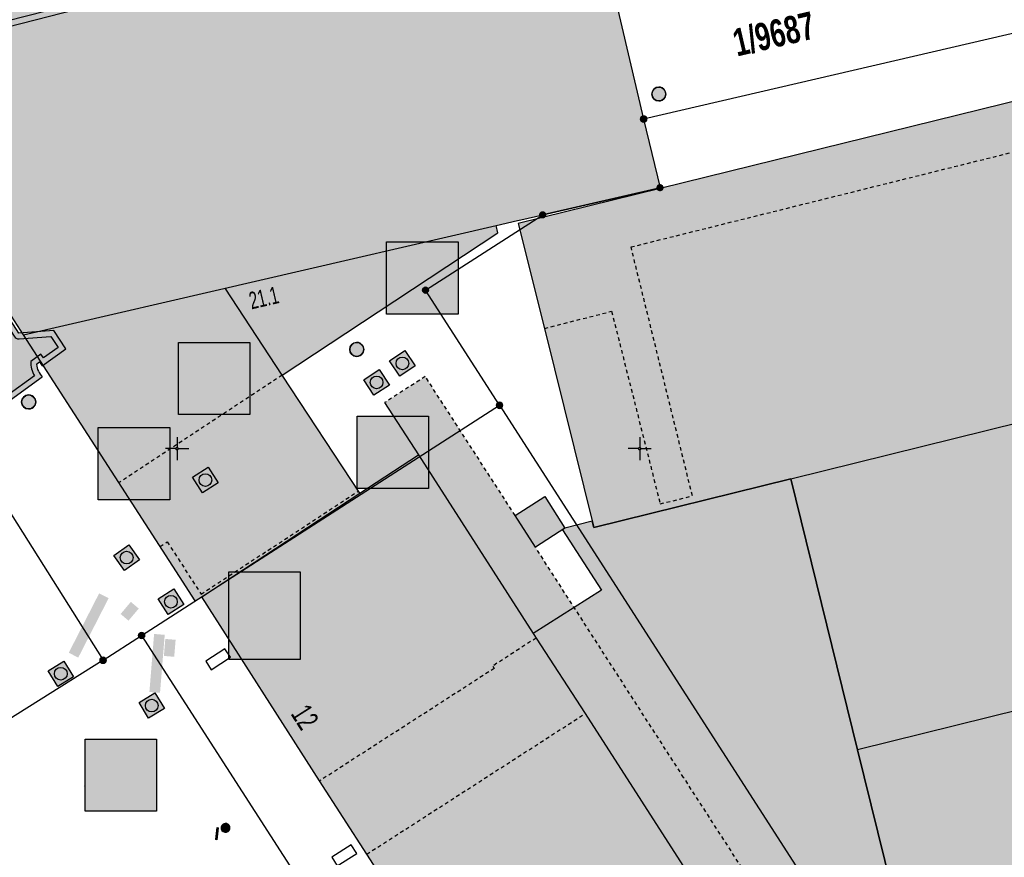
# Model space of a CAD drawing. Header units: metres. Extents: x 2695560 to 2696939, y 1260491 to 1262050.
# Tile 876 of 1005: x 2696342 to 2696396, y 1261528 to 1261573. Entities that reach past the tile are written whole.
import ezdxf

# ---------------------------------------------------------------- set-up
doc = ezdxf.new("R2010")
doc.units = ezdxf.units.M
doc.linetypes.add('AUSGEZOGEN', pattern=[0])
doc.linetypes.add('VERDECKT2_S2', pattern=[0.36, 0.2, -0.16])
for name, color, linetype in [('XR$1$AV_Flächen (EO)', 7, 'AUSGEZOGEN'), ('XR$1$AV_Gebäudeflächen (BB)', 7, 'AUSGEZOGEN'), ('XR$1$AV_Gebäudeflächen (EO)', 7, 'AUSGEZOGEN'), ('XR$1$AV_Gebäudeflächen ut.', 7, 'AUSGEZOGEN'), ('XR$1$AV_Grenzpunkte', 7, 'AUSGEZOGEN'), ('XR$1$AV_Grundstück-Nr.', 7, 'AUSGEZOGEN'), ('XR$1$AV_Haus-Nr.', 7, 'AUSGEZOGEN'), ('XR$1$AV_Koordinatennetzpunkte', 7, 'AUSGEZOGEN'), ('XR$1$AV_Linien (BB)', 7, 'AUSGEZOGEN'), ('XR$1$AV_Linien (EO)', 7, 'AUSGEZOGEN'), ('XR$1$AW_LK_Schachtdeckel', 24, 'AUSGEZOGEN'), ('XR$1$Liegenschaftsgrenzen', 7, 'AUSGEZOGEN'), ('XR$1$PFAV', 255, 'AUSGEZOGEN'), ('XR$1$PFAW', 255, 'AUSGEZOGEN'), ('XR$1$PFWA', 255, 'AUSGEZOGEN'), ('XR$1$WA_LK_Absperrarmatur', 171, 'AUSGEZOGEN'), ('XR$1$WA_LK_Rohrleitungsteil', 171, 'AUSGEZOGEN')]:
    doc.layers.add(name, color=color, linetype=linetype)
doc.styles.add('ARIAL', font='arial.ttf')

# ---------------------------------------------------------------- blocks, each defined once
blk = doc.blocks.new('COMPLEXOBJECT_54')
at = {"layer": 'XR$1$AV_Linien (BB)', "color": 7, "linetype": 'AUSGEZOGEN', "transparency": 33554687}
blk.add_lwpolyline([(6341.692, 11556.149), (6338.445, 11561.198), (6338.495, 11561.23), (6335.648, 11565.644), (6335.601, 11565.638)], dxfattribs=at)
for centre, radius, start, end in [((6344.121, 11570.451), 9.748, 122.5234, 150.4248), ((6344.128, 11570.451), 9.754, 150.4479, 173.4913), ((6344.244, 11570.412), 9.874, 173.3391, 208.9119)]:
    blk.add_arc(centre, radius, start, end, dxfattribs=at)
blk = doc.blocks.new('COMPLEXOBJECT_850')
at = {"layer": 'XR$1$AV_Flächen (EO)', "color": 7, "linetype": 'AUSGEZOGEN', "transparency": 33554687}
for p, q in [((6334.08, 11573.635), (6334.034, 11573.639)), ((6332.318, 11572.871), (6332.172, 11572.638)), ((6334.405, 11568.103), (6333.968, 11570.083)), ((6337.862, 11551.457), (6339.355, 11552.514))]:
    blk.add_line(p, q, dxfattribs=at)
for points in [[(6334.7, 11571.237), (6348.384, 11574.746), (6348.13, 11575.74), (6347.239, 11575.788), (6347.195, 11575.939), (6348.004, 11576.173), (6346.423, 11582.312), (6343.927, 11580.814), (6341.031, 11579.546)], [(6342.395, 11554.558), (6342.566, 11554.682), (6342.712, 11554.479), (6343.977, 11555.39), (6343.339, 11556.379), (6341.437, 11556.234), (6336.993, 11563.144)], [(6334.542, 11562.237), (6339.289, 11554.951), (6339.28, 11554.83)], [(6340.775, 11552.527), (6340.802, 11552.491), (6342.711, 11553.872)], [(6339.492, 11552.493), (6339.824, 11552.059), (6340.642, 11552.553)]]:
    blk.add_lwpolyline(points, dxfattribs=at)
for centre, radius, start, end in [((6344.824, 11569.92), 10.346, 111.5047, 154.6848), ((6334.282, 11574.959), 1.339, 261.3433, 332.6731), ((6334.041, 11571.322), 2.317, 90.1804, 138.0416), ((6339.14, 11569.801), 7.523, 157.8497, 197.8768), ((6334.949, 11570.27), 0.999, 104.4605, 190.7643), ((6346.3, 11571.156), 12.281, 194.3951, 220.7232), ((6345.761, 11570.959), 14.211, 194.1204, 217.8613), ((6333.948, 11559.583), 7.143, 296.5247, 318.286), ((6343.598, 11554.696), 1.21, 186.5546, 222.9109), ((6339.413, 11552.432), 0.1, 37.4763, 125.0942), ((6340.694, 11552.468), 0.0997, 36.1114, 121.7662)]:
    blk.add_arc(centre, radius, start, end, dxfattribs=at)
blk = doc.blocks.new('COMPLEXOBJECT_1078')
at = {"layer": 'XR$1$AV_Linien (EO)', "color": 7, "linetype": 'AUSGEZOGEN', "transparency": 33554687}
for p, q in [((6332.449, 11572.525), (6332.541, 11572.671)), ((6333.673, 11570.027), (6334.114, 11568.029)), ((6336.34, 11563.507), (6341.186, 11556.07)), ((6339.54, 11555.115), (6334.793, 11562.4)), ((6342.291, 11553.938), (6340.794, 11552.855)), ((6337.026, 11552.807), (6337.299, 11552.937)), ((6339.182, 11552.759), (6337.702, 11551.711))]:
    blk.add_line(p, q, dxfattribs=at)
for points in [[(6341.141, 11579.266), (6344.082, 11580.556), (6346.233, 11581.848), (6347.641, 11576.38), (6346.822, 11576.144), (6347.011, 11575.499), (6347.894, 11575.453), (6348.02, 11574.963), (6334.625, 11571.528)], [(6341.46, 11555.935), (6343.183, 11556.067), (6343.57, 11555.467), (6342.78, 11554.898), (6342.635, 11555.101), (6342.087, 11554.707)], [(6340.487, 11552.81), (6339.899, 11552.455), (6339.731, 11552.675)]]:
    blk.add_lwpolyline(points, dxfattribs=at)
for centre, radius, start, end in [((6344.819, 11569.924), 10.04, 111.4901, 154.7547), ((6334.284, 11574.956), 1.636, 261.2572, 332.7042), ((6334.042, 11571.32), 2.019, 90.1855, 137.9954), ((6339.145, 11569.801), 7.229, 157.8677, 198.0217), ((6334.951, 11570.269), 1.301, 104.5208, 190.7099), ((6345.814, 11570.98), 12.066, 194.154, 218.2644), ((6345.81, 11570.977), 13.962, 194.1471, 217.9042), ((6341.436, 11556.233), 0.298, 212.9924, 274.5486), ((6339.206, 11554.897), 0.399, 318.3121, 33.1802), ((6333.944, 11559.587), 7.448, 296.7756, 318.2912), ((6343.587, 11554.693), 1.5, 179.4746, 210.2398), ((6339.413, 11552.433), 0.4, 37.2927, 125.3091), ((6340.695, 11552.462), 0.406, 75.8597, 120.8183)]:
    blk.add_arc(centre, radius, start, end, dxfattribs=at)
blk = doc.blocks.new('BWAV20')
at = {"true_color": 0x000000, "transparency": 33554687}
blk.add_hatch(color=18, dxfattribs=at).paths.add_polyline_path([(0.17, 0), (0.16, 0.03), (0.15, 0.07), (0.14, 0.1), (0.11, 0.12), (0.09, 0.14), (0.06, 0.16), (0.03, 0.16), (-0.01, 0.17), (-0.04, 0.16), (-0.07, 0.15), (-0.1, 0.13), (-0.13, 0.11), (-0.15, 0.08), (-0.16, 0.05), (-0.17, 0.02), (-0.17, -0.02), (-0.16, -0.05), (-0.15, -0.08), (-0.13, -0.11), (-0.1, -0.13), (-0.07, -0.15), (-0.04, -0.16), (-0.01, -0.17), (0.03, -0.16), (0.06, -0.16), (0.09, -0.14), (0.11, -0.12), (0.14, -0.1), (0.15, -0.07), (0.16, -0.03)])
at = {"layer": 'XR$1$PFAV', "transparency": 33554687}
blk.add_hatch(color=7, dxfattribs=at).paths.add_polyline_path([(0.5, 0), (0.49, 0.1), (0.46, 0.2), (0.41, 0.29), (0.34, 0.36), (0.26, 0.42), (0.17, 0.47), (0.08, 0.49), (-0.03, 0.5), (-0.13, 0.48), (-0.22, 0.45), (-0.31, 0.4), (-0.38, 0.33), (-0.44, 0.24), (-0.48, 0.15), (-0.5, 0.05), (-0.5, -0.05), (-0.48, -0.15), (-0.44, -0.24), (-0.38, -0.33), (-0.31, -0.4), (-0.22, -0.45), (-0.13, -0.48), (-0.03, -0.5), (0.08, -0.49), (0.17, -0.47), (0.26, -0.42), (0.34, -0.36), (0.41, -0.29), (0.46, -0.2), (0.49, -0.1)])
blk = doc.blocks.new('BAV15')
at = {"layer": 'XR$1$PFAV', "transparency": 33554687}
blk.add_hatch(color=7, dxfattribs=at).paths.add_polyline_path([(0.5, 0), (0.49, 0.1), (0.46, 0.2), (0.41, 0.29), (0.34, 0.36), (0.26, 0.42), (0.17, 0.47), (0.08, 0.49), (-0.03, 0.5), (-0.13, 0.48), (-0.22, 0.45), (-0.31, 0.4), (-0.38, 0.33), (-0.44, 0.24), (-0.48, 0.15), (-0.5, 0.05), (-0.5, -0.05), (-0.48, -0.15), (-0.44, -0.24), (-0.38, -0.33), (-0.31, -0.4), (-0.22, -0.45), (-0.13, -0.48), (-0.03, -0.5), (0.08, -0.49), (0.17, -0.47), (0.26, -0.42), (0.34, -0.36), (0.41, -0.29), (0.46, -0.2), (0.49, -0.1)])
at = {"color": 7, "transparency": 33554687}
for start, end in [(90, 270), (270, 90)]:
    blk.add_arc((0, 0), 0.5, start, end, dxfattribs=at)
at = {"layer": 'XR$1$PFAV', "transparency": 33554687}
blk.add_circle((0, 0), 0.5, dxfattribs=at)
blk = doc.blocks.new('BAV2041')
at = {"color": 7, "transparency": 33554687}
for p, q in [((0, 0.5), (0, 0.05)), ((-0.05, 0), (-0.5, 0)), ((0.05, 0), (0.5, 0)), ((0, -0.05), (0, -0.5))]:
    blk.add_line(p, q, dxfattribs=at)
blk.add_circle((0, 0), 0.05, dxfattribs=at)
for start, end in [(90, 270), (270, 90)]:
    blk.add_arc((0, 0), 0.05, start, end, dxfattribs=at)
blk = doc.blocks.new('BAW2087')
at = {"lineweight": 25, "true_color": 0x000000, "transparency": 33554687}
h = blk.add_hatch(color=18, dxfattribs=at)
h.paths.add_polyline_path([(-0.5, 0.5), (-0.5, -0.5), (0.5, -0.5), (0.5, 0.5)])
h.paths.add_polyline_path([(0.337, -0.069), (0.316, -0.136), (0.282, -0.196), (0.237, -0.249), (0.182, -0.292), (0.119, -0.322), (0.052, -0.34), (-0.017, -0.343), (-0.086, -0.333), (-0.151, -0.309), (-0.21, -0.272), (-0.261, -0.224), (-0.301, -0.167), (-0.328, -0.103), (-0.342, -0.035), (-0.342, 0.035), (-0.328, 0.103), (-0.301, 0.167), (-0.261, 0.224), (-0.21, 0.272), (-0.151, 0.309), (-0.086, 0.333), (-0.017, 0.343), (0.052, 0.34), (0.119, 0.322), (0.182, 0.292), (0.237, 0.249), (0.282, 0.196), (0.316, 0.136), (0.337, 0.069), (0.344, 0)], flags=16)
at = {"layer": 'XR$1$PFAW', "lineweight": 25, "transparency": 33554687}
blk.add_hatch(color=7, dxfattribs=at).paths.add_polyline_path([(0.344, 0), (0.337, 0.069), (0.316, 0.136), (0.282, 0.196), (0.237, 0.249), (0.182, 0.292), (0.119, 0.322), (0.052, 0.34), (-0.017, 0.343), (-0.086, 0.333), (-0.151, 0.309), (-0.21, 0.272), (-0.261, 0.224), (-0.301, 0.167), (-0.328, 0.103), (-0.342, 0.035), (-0.342, -0.035), (-0.328, -0.103), (-0.301, -0.167), (-0.261, -0.224), (-0.21, -0.272), (-0.151, -0.309), (-0.086, -0.333), (-0.017, -0.343), (0.052, -0.34), (0.119, -0.322), (0.182, -0.292), (0.237, -0.249), (0.282, -0.196), (0.316, -0.136), (0.337, -0.069)])
at = {"lineweight": 25, "transparency": 33554687}
for p, q in [((-0.5, 0.5, 0.993), (0.5, 0.5, 0.993)), ((-0.5, -0.5, 0.993), (-0.5, 0.5, 0.993)), ((0.5, 0.5, 0.993), (0.5, -0.5, 0.993)), ((0.5, -0.5, 0.993), (-0.5, -0.5, 0.993))]:
    blk.add_line(p, q, dxfattribs=at)
blk.add_circle((0, 0), 0.344, dxfattribs=at)
at = {"layer": 'XR$1$PFAW', "lineweight": 25, "transparency": 33554687}
blk.add_line((-0.5, 0.5), (0.5, 0.5), dxfattribs=at)
at = {"layer": 'XR$1$PFAW', "color": 31, "lineweight": 25, "transparency": 33554687}
for p, q in [((-0.5, -0.5), (-0.5, 0.5)), ((0.5, 0.5), (0.5, -0.5)), ((0.5, -0.5), (-0.5, -0.5))]:
    blk.add_line(p, q, dxfattribs=at)
at = {"layer": 'XR$1$PFAW', "lineweight": 25, "transparency": 33554687}
blk.add_circle((0, 0), 0.344, dxfattribs=at)
blk = doc.blocks.new('BAW2088')
at = {"layer": 'XR$1$PFAW', "transparency": 33554687}
blk.add_hatch(color=253, dxfattribs=at).paths.add_polyline_path([(0.51, 0), (0.5, 0.101), (0.47, 0.197), (0.421, 0.286), (0.355, 0.362), (0.275, 0.424), (0.184, 0.469), (0.086, 0.494), (-0.015, 0.499), (-0.115, 0.484), (-0.21, 0.449), (-0.296, 0.395), (-0.369, 0.326), (-0.427, 0.243), (-0.467, 0.15), (-0.487, 0.051), (-0.487, -0.051), (-0.467, -0.15), (-0.427, -0.243), (-0.369, -0.326), (-0.296, -0.395), (-0.21, -0.449), (-0.115, -0.484), (-0.015, -0.499), (0.086, -0.494), (0.184, -0.469), (0.275, -0.424), (0.355, -0.362), (0.421, -0.286), (0.47, -0.197), (0.5, -0.101)])
at = {"transparency": 33554687}
for start, end in [(91.19481, 268.80519), (268.80519, 91.19481)]:
    blk.add_arc((0.01, 0), 0.5, start, end, dxfattribs=at)
at = {"layer": 'XR$1$PFAW', "transparency": 33554687}
blk.add_circle((0.01, 0), 0.5, dxfattribs=at)
blk = doc.blocks.new('BAW2082')
at = {"layer": 'XR$1$PFAW', "transparency": 33554687}
blk.add_hatch(color=7, dxfattribs=at).paths.add_polyline_path([(0.509, -0.003), (0.499, 0.098), (0.469, 0.194), (0.42, 0.283), (0.354, 0.359), (0.274, 0.421), (0.183, 0.466), (0.085, 0.491), (-0.016, 0.496), (-0.116, 0.481), (-0.211, 0.446), (-0.297, 0.392), (-0.37, 0.323), (-0.428, 0.24), (-0.468, 0.147), (-0.488, 0.047), (-0.488, -0.054), (-0.468, -0.153), (-0.428, -0.246), (-0.37, -0.329), (-0.297, -0.398), (-0.211, -0.452), (-0.116, -0.487), (-0.016, -0.502), (0.085, -0.497), (0.183, -0.472), (0.274, -0.427), (0.354, -0.366), (0.42, -0.289), (0.469, -0.2), (0.499, -0.104)])
at = {"transparency": 33554687}
for start, end in [(91.19481, 268.80519), (268.80519, 91.19481)]:
    blk.add_arc((0.01, 0), 0.5, start, end, dxfattribs=at)
at = {"layer": 'XR$1$PFAW', "transparency": 33554687}
blk.add_circle((0.009, -0.003), 0.5, dxfattribs=at)
blk = doc.blocks.new('BWA2013')
at = {"true_color": 0x000000, "transparency": 33554687}
blk.add_hatch(color=18, dxfattribs=at).paths.add_polyline_path([(-0.291, -0.409), (0.352, 0.357), (0.291, 0.409), (-0.352, -0.357)])
at = {"transparency": 33554687}
blk.add_lwpolyline([(-0.291, -0.409), (-0.352, -0.357), (0.291, 0.409), (0.352, 0.357), (-0.291, -0.409)], close=True, dxfattribs=at)
blk = doc.blocks.new('BWA965')
at = {"layer": 'XR$1$PFWA', "transparency": 33554687}
blk.add_hatch(color=7, dxfattribs=at).paths.add_polyline_path([(0, 0.5), (-0.05, 0.5), (-0.1, 0.49), (-0.15, 0.48), (-0.2, 0.46), (-0.24, 0.44), (-0.29, 0.41), (-0.33, 0.38), (-0.36, 0.34), (-0.4, 0.31), (-0.42, 0.26), (-0.45, 0.22), (-0.47, 0.17), (-0.48, 0.13), (-0.49, 0.08), (-0.5, 0.03), (-0.5, -0.03), (-0.49, -0.08), (-0.48, -0.13), (-0.47, -0.17), (-0.45, -0.22), (-0.42, -0.26), (-0.4, -0.31), (-0.36, -0.34), (-0.33, -0.38), (-0.29, -0.41), (-0.24, -0.44), (-0.2, -0.46), (-0.15, -0.48), (-0.1, -0.49), (-0.05, -0.5), (0, -0.5), (0.05, -0.5), (0.1, -0.49), (0.15, -0.48), (0.2, -0.46), (0.24, -0.44), (0.29, -0.41), (0.33, -0.38), (0.36, -0.34), (0.4, -0.31), (0.42, -0.26), (0.45, -0.22), (0.47, -0.17), (0.48, -0.13), (0.49, -0.08), (0.5, -0.03), (0.5, 0.03), (0.49, 0.08), (0.48, 0.13), (0.47, 0.17), (0.45, 0.22), (0.42, 0.26), (0.4, 0.31), (0.36, 0.34), (0.33, 0.38), (0.29, 0.41), (0.24, 0.44), (0.2, 0.46), (0.15, 0.48), (0.1, 0.49), (0.05, 0.5)])
at = {"transparency": 33554687}
blk.add_line((0, 0.5), (0, -0.5), dxfattribs=at)
for start, end in [(90, 270), (270, 90)]:
    blk.add_arc((0, 0), 0.5, start, end, dxfattribs=at)

msp = doc.modelspace()

# ---------------------------------------------------------------- hatches: boundary and pattern name
at = {"transparency": 33554687}
for points in [[(2696388.272, 1261560.871), (2696388.429, 1261560.316), (2696391.898, 1261561.297), (2696391.741, 1261561.852)], [(2696362.286, 1261560.981), (2696362.286, 1261557.079), (2696366.157, 1261557.079), (2696366.157, 1261560.981)], [(2696379.597, 1261559.98), (2696379.768, 1261559.43), (2696382.769, 1261560.368), (2696382.598, 1261560.918)], [(2696351.04, 1261555.548), (2696351.04, 1261551.649), (2696354.891, 1261551.649), (2696354.891, 1261555.548)], [(2696360.705, 1261551.554), (2696360.705, 1261547.653), (2696364.555, 1261547.653), (2696364.555, 1261551.554)], [(2696346.707, 1261550.943), (2696346.707, 1261547.042), (2696350.57, 1261547.042), (2696350.57, 1261550.943)], [(2696353.556, 1261549.028), (2696353.861, 1261548.539), (2696356.53, 1261550.2), (2696356.225, 1261550.689)], [(2696352.742, 1261547.458), (2696353.065, 1261546.981), (2696356.048, 1261549.006), (2696355.725, 1261549.483)], [(2696350.529, 1261543.743), (2696351.06, 1261543.519), (2696352.283, 1261546.415), (2696351.752, 1261546.639)], [(2696353.757, 1261543.152), (2696353.757, 1261538.404), (2696357.62, 1261538.404), (2696357.62, 1261543.152)], [(2696345.113, 1261538.774), (2696345.626, 1261538.512), (2696347.267, 1261541.722), (2696346.754, 1261541.984)], [(2696347.915, 1261540.869), (2696348.342, 1261540.508), (2696348.895, 1261541.163), (2696348.468, 1261541.524)], [(2696349.471, 1261536.655), (2696350.045, 1261536.609), (2696350.299, 1261539.743), (2696349.725, 1261539.789)], [(2696350.255, 1261538.602), (2696350.812, 1261538.556), (2696350.888, 1261539.474), (2696350.331, 1261539.521)], [(2696346.003, 1261534.105), (2696346.003, 1261530.203), (2696349.853, 1261530.203), (2696349.853, 1261534.105)], [(2696346.039, 1261532.084), (2696345.924, 1261531.53), (2696347.089, 1261531.288), (2696347.204, 1261531.842)]]:
    msp.add_hatch(color=7, dxfattribs=at).paths.add_polyline_path(points)
at = {"layer": 'XR$1$AV_Gebäudeflächen (BB)', "true_color": 0xd2d2d2, "transparency": 33554687}
for points in [[(2696339.85, 1261578.48), (2696339.722, 1261578.397), (2696339.594, 1261578.311), (2696339.469, 1261578.224), (2696339.344, 1261578.135), (2696339.221, 1261578.043), (2696339.1, 1261577.95), (2696338.98, 1261577.855), (2696338.861, 1261577.758), (2696338.744, 1261577.659), (2696338.629, 1261577.559), (2696338.515, 1261577.456), (2696338.403, 1261577.352), (2696338.292, 1261577.246), (2696338.183, 1261577.139), (2696338.076, 1261577.029), (2696337.971, 1261576.918), (2696337.867, 1261576.806), (2696337.765, 1261576.691), (2696337.665, 1261576.575), (2696337.567, 1261576.458), (2696337.47, 1261576.339), (2696337.376, 1261576.219), (2696337.283, 1261576.097), (2696337.192, 1261575.973), (2696337.103, 1261575.849), (2696337.017, 1261575.722), (2696336.932, 1261575.595), (2696336.849, 1261575.466), (2696336.768, 1261575.336), (2696336.69, 1261575.205), (2696336.613, 1261575.072), (2696336.551, 1261574.962), (2696336.491, 1261574.85), (2696336.432, 1261574.738), (2696336.375, 1261574.625), (2696336.319, 1261574.512), (2696336.265, 1261574.398), (2696336.212, 1261574.283), (2696336.16, 1261574.167), (2696336.11, 1261574.051), (2696336.062, 1261573.934), (2696336.015, 1261573.816), (2696335.97, 1261573.698), (2696335.926, 1261573.58), (2696335.884, 1261573.46), (2696335.843, 1261573.34), (2696335.804, 1261573.22), (2696335.766, 1261573.099), (2696335.73, 1261572.978), (2696335.696, 1261572.856), (2696335.663, 1261572.734), (2696335.631, 1261572.611), (2696335.602, 1261572.488), (2696335.574, 1261572.365), (2696335.547, 1261572.241), (2696335.522, 1261572.117), (2696335.499, 1261571.993), (2696335.477, 1261571.868), (2696335.457, 1261571.743), (2696335.439, 1261571.618), (2696335.422, 1261571.493), (2696335.407, 1261571.367), (2696335.386, 1261571.17), (2696335.369, 1261570.973), (2696335.356, 1261570.776), (2696335.347, 1261570.578), (2696335.342, 1261570.381), (2696335.34, 1261570.183), (2696335.343, 1261569.985), (2696335.35, 1261569.788), (2696335.361, 1261569.59), (2696335.375, 1261569.393), (2696335.394, 1261569.196), (2696335.416, 1261569), (2696335.443, 1261568.804), (2696335.473, 1261568.608), (2696335.507, 1261568.414), (2696335.545, 1261568.22), (2696335.588, 1261568.026), (2696335.633, 1261567.834), (2696335.683, 1261567.643), (2696335.737, 1261567.452), (2696335.794, 1261567.263), (2696335.855, 1261567.075), (2696335.92, 1261566.888), (2696335.989, 1261566.703), (2696336.061, 1261566.519), (2696336.137, 1261566.336), (2696336.217, 1261566.155), (2696336.3, 1261565.976), (2696336.387, 1261565.798), (2696336.477, 1261565.622), (2696336.571, 1261565.448), (2696336.618, 1261565.454), (2696339.465, 1261561.04), (2696339.415, 1261561.008), (2696342.662, 1261555.959), (2696368.21, 1261561.866), (2696369.364, 1261562.132), (2696369.552, 1261562.176), (2696370.726, 1261562.447), (2696377.066, 1261563.913), (2696376.177, 1261567.623), (2696374.586, 1261574.395), (2696374.108, 1261574.283), (2696370.836, 1261588.291), (2696354.745, 1261584.522), (2696354.511, 1261584.457), (2696348.473, 1261582.778), (2696347.51, 1261582.51)], [(2696377.077, 1261563.867), (2696369.401, 1261561.973), (2696370.82, 1261556.301), (2696373.485, 1261545.548), (2696384.136, 1261548.18), (2696387.74, 1261533.532), (2696391.794, 1261517.11), (2696402.463, 1261519.753), (2696406.044, 1261505.076), (2696410.113, 1261488.667), (2696420.74, 1261491.289), (2696428.397, 1261460.259), (2696439.621, 1261462.998), (2696439.904, 1261463.067), (2696435.857, 1261479.495), (2696432.242, 1261494.141), (2696428.187, 1261510.558), (2696424.573, 1261525.208), (2696420.525, 1261541.631), (2696416.918, 1261556.316), (2696413.476, 1261570.145), (2696412.831, 1261572.691)], [(2696342.662, 1261555.959), (2696351.099, 1261542.898), (2696351.953, 1261541.573), (2696352.304, 1261541.804), (2696360.834, 1261547.395), (2696356.644, 1261553.785), (2696361.835, 1261557.21), (2696368.293, 1261561.471), (2696368.21, 1261561.866)], [(2696360.834, 1261547.395), (2696352.304, 1261541.804), (2696358.666, 1261531.843), (2696361.213, 1261527.882), (2696376.385, 1261504.313), (2696378.96, 1261500.363), (2696394.133, 1261476.788), (2696396.672, 1261472.835), (2696411.86, 1261449.279), (2696414.678, 1261444.909), (2696414.392, 1261444.725), (2696442.32, 1261401.235), (2696442.372, 1261401.268), (2696442.454, 1261401.139), (2696446.796, 1261394.341), (2696448.22, 1261395.293), (2696451.942, 1261410.301), (2696436.135, 1261434.905), (2696439.352, 1261436.965), (2696440.955, 1261434.456), (2696442.628, 1261435.55), (2696441.009, 1261438.026), (2696441.556, 1261438.377), (2696430.713, 1261455.24), (2696426.462, 1261452.501), (2696426.295, 1261452.759), (2696423.545, 1261457.012), (2696408.492, 1261480.442), (2696405.808, 1261484.524), (2696390.762, 1261507.958), (2696388.08, 1261512.048), (2696373.019, 1261535.484), (2696370.37, 1261539.569), (2696364.006, 1261549.475)], [(2696369.24, 1261546.189), (2696370.334, 1261544.473), (2696371.919, 1261545.507), (2696370.848, 1261547.224)]]:
    msp.add_hatch(color=254, dxfattribs=at).paths.add_polyline_path(points)
at = {"layer": 'XR$1$AV_Gebäudeflächen (EO)', "true_color": 0xebebeb, "transparency": 33554687}
msp.add_hatch(color=7, dxfattribs=at).paths.add_polyline_path([(2696395.004, 1261506.169), (2696388.068, 1261516.948), (2696386.951, 1261518.683), (2696378.342, 1261532.032), (2696370.334, 1261544.473), (2696369.24, 1261546.189), (2696364.38, 1261553.704), (2696362.179, 1261552.293), (2696364.006, 1261549.475), (2696370.37, 1261539.569), (2696373.019, 1261535.484), (2696388.08, 1261512.048), (2696390.762, 1261507.958), (2696405.808, 1261484.524), (2696408.492, 1261480.442), (2696423.545, 1261457.012), (2696426.295, 1261452.759), (2696426.462, 1261452.501), (2696428.656, 1261453.915), (2696428.523, 1261454.122), (2696423.523, 1261461.887), (2696422.403, 1261463.627), (2696405.805, 1261489.403), (2696404.671, 1261491.164)])
at = {"layer": 'XR$1$AV_Gebäudeflächen ut.', "true_color": 0xf5f5f5, "transparency": 33554687}
for points in [[(2696337.834, 1261552.873), (2696337.996, 1261552.617), (2696338.672, 1261551.521), (2696338.832, 1261551.267), (2696340.325, 1261552.324), (2696340.329, 1261552.327), (2696340.333, 1261552.329), (2696340.338, 1261552.332), (2696340.342, 1261552.334), (2696340.347, 1261552.336), (2696340.351, 1261552.337), (2696340.356, 1261552.339), (2696340.361, 1261552.34), (2696340.366, 1261552.341), (2696340.371, 1261552.341), (2696340.376, 1261552.342), (2696340.38, 1261552.342), (2696340.385, 1261552.342), (2696340.39, 1261552.342), (2696340.395, 1261552.341), (2696340.4, 1261552.341), (2696340.405, 1261552.34), (2696340.41, 1261552.338), (2696340.414, 1261552.337), (2696340.419, 1261552.335), (2696340.424, 1261552.333), (2696340.428, 1261552.331), (2696340.432, 1261552.329), (2696340.437, 1261552.326), (2696340.441, 1261552.324), (2696340.445, 1261552.321), (2696340.449, 1261552.317), (2696340.452, 1261552.314), (2696340.456, 1261552.311), (2696340.459, 1261552.307), (2696340.462, 1261552.303), (2696340.794, 1261551.869), (2696341.612, 1261552.363), (2696341.616, 1261552.365), (2696341.62, 1261552.368), (2696341.625, 1261552.37), (2696341.629, 1261552.371), (2696341.634, 1261552.373), (2696341.638, 1261552.374), (2696341.643, 1261552.376), (2696341.648, 1261552.377), (2696341.653, 1261552.377), (2696341.657, 1261552.378), (2696341.662, 1261552.378), (2696341.667, 1261552.378), (2696341.672, 1261552.378), (2696341.676, 1261552.377), (2696341.681, 1261552.377), (2696341.686, 1261552.376), (2696341.691, 1261552.374), (2696341.695, 1261552.373), (2696341.7, 1261552.371), (2696341.704, 1261552.37), (2696341.709, 1261552.368), (2696341.713, 1261552.365), (2696341.717, 1261552.363), (2696341.721, 1261552.36), (2696341.725, 1261552.358), (2696341.729, 1261552.355), (2696341.732, 1261552.351), (2696341.736, 1261552.348), (2696341.739, 1261552.344), (2696341.742, 1261552.341), (2696341.745, 1261552.337), (2696341.772, 1261552.301), (2696343.681, 1261553.682), (2696343.664, 1261553.7), (2696343.648, 1261553.719), (2696343.632, 1261553.738), (2696343.617, 1261553.757), (2696343.601, 1261553.777), (2696343.587, 1261553.797), (2696343.572, 1261553.817), (2696343.559, 1261553.838), (2696343.545, 1261553.858), (2696343.532, 1261553.879), (2696343.519, 1261553.901), (2696343.507, 1261553.922), (2696343.495, 1261553.944), (2696343.484, 1261553.966), (2696343.473, 1261553.988), (2696343.463, 1261554.011), (2696343.453, 1261554.034), (2696343.444, 1261554.057), (2696343.435, 1261554.08), (2696343.426, 1261554.103), (2696343.418, 1261554.126), (2696343.411, 1261554.15), (2696343.404, 1261554.174), (2696343.397, 1261554.198), (2696343.391, 1261554.222), (2696343.385, 1261554.246), (2696343.38, 1261554.27), (2696343.376, 1261554.294), (2696343.372, 1261554.319), (2696343.368, 1261554.343), (2696343.365, 1261554.368), (2696343.536, 1261554.492), (2696343.682, 1261554.289), (2696344.947, 1261555.2), (2696344.309, 1261556.189), (2696342.407, 1261556.044), (2696337.963, 1261562.954), (2696337.845, 1261563.093), (2696337.73, 1261563.233), (2696337.616, 1261563.376), (2696337.505, 1261563.52), (2696337.395, 1261563.665), (2696337.288, 1261563.812), (2696337.183, 1261563.961), (2696337.08, 1261564.111), (2696336.98, 1261564.263), (2696336.882, 1261564.416), (2696336.786, 1261564.571), (2696336.692, 1261564.727), (2696336.601, 1261564.885), (2696336.512, 1261565.044), (2696336.425, 1261565.204), (2696336.341, 1261565.365), (2696336.259, 1261565.528), (2696336.18, 1261565.691), (2696336.103, 1261565.856), (2696336.028, 1261566.023), (2696335.956, 1261566.19), (2696335.887, 1261566.358), (2696335.82, 1261566.527), (2696335.755, 1261566.697), (2696335.693, 1261566.869), (2696335.634, 1261567.041), (2696335.577, 1261567.213), (2696335.522, 1261567.387), (2696335.471, 1261567.562), (2696335.422, 1261567.737), (2696335.375, 1261567.913), (2696334.938, 1261569.893), (2696334.93, 1261569.941), (2696334.925, 1261569.989), (2696334.921, 1261570.038), (2696334.92, 1261570.086), (2696334.922, 1261570.135), (2696334.926, 1261570.183), (2696334.932, 1261570.231), (2696334.941, 1261570.279), (2696334.951, 1261570.326), (2696334.964, 1261570.373), (2696334.98, 1261570.419), (2696334.997, 1261570.464), (2696335.017, 1261570.509), (2696335.039, 1261570.552), (2696335.063, 1261570.594), (2696335.089, 1261570.635), (2696335.117, 1261570.675), (2696335.147, 1261570.713), (2696335.179, 1261570.75), (2696335.212, 1261570.785), (2696335.247, 1261570.819), (2696335.284, 1261570.85), (2696335.322, 1261570.88), (2696335.362, 1261570.908), (2696335.402, 1261570.934), (2696335.445, 1261570.959), (2696335.488, 1261570.981), (2696335.532, 1261571.001), (2696335.577, 1261571.018), (2696335.623, 1261571.034), (2696335.67, 1261571.047), (2696349.354, 1261574.556), (2696349.1, 1261575.55), (2696348.209, 1261575.598), (2696348.165, 1261575.749), (2696348.974, 1261575.983), (2696347.393, 1261582.122), (2696344.897, 1261580.624), (2696342.001, 1261579.356), (2696341.768, 1261579.261), (2696341.538, 1261579.16), (2696341.31, 1261579.054), (2696341.084, 1261578.942), (2696340.862, 1261578.825), (2696340.642, 1261578.703), (2696340.426, 1261578.575), (2696340.212, 1261578.442), (2696340.002, 1261578.303), (2696339.795, 1261578.16), (2696339.592, 1261578.012), (2696339.393, 1261577.858), (2696339.197, 1261577.7), (2696339.005, 1261577.538), (2696338.817, 1261577.37), (2696338.634, 1261577.199), (2696338.454, 1261577.022), (2696338.279, 1261576.842), (2696338.109, 1261576.657), (2696337.942, 1261576.468), (2696337.781, 1261576.275), (2696337.624, 1261576.079), (2696337.472, 1261575.878), (2696337.325, 1261575.674), (2696337.183, 1261575.466), (2696337.046, 1261575.255), (2696336.915, 1261575.041), (2696336.788, 1261574.824), (2696336.667, 1261574.603), (2696336.551, 1261574.38), (2696336.441, 1261574.154), (2696336.415, 1261574.107), (2696336.388, 1261574.061), (2696336.359, 1261574.015), (2696336.327, 1261573.972), (2696336.295, 1261573.929), (2696336.26, 1261573.888), (2696336.224, 1261573.848), (2696336.186, 1261573.81), (2696336.147, 1261573.773), (2696336.106, 1261573.738), (2696336.064, 1261573.704), (2696336.021, 1261573.673), (2696335.976, 1261573.643), (2696335.93, 1261573.615), (2696335.883, 1261573.588), (2696335.835, 1261573.564), (2696335.787, 1261573.541), (2696335.737, 1261573.521), (2696335.686, 1261573.502), (2696335.635, 1261573.486), (2696335.583, 1261573.472), (2696335.531, 1261573.459), (2696335.478, 1261573.449), (2696335.425, 1261573.441), (2696335.372, 1261573.435), (2696335.318, 1261573.431), (2696335.264, 1261573.43), (2696335.211, 1261573.43), (2696335.157, 1261573.433), (2696335.103, 1261573.438), (2696335.05, 1261573.445), (2696335.004, 1261573.449), (2696334.942, 1261573.448), (2696334.879, 1261573.445), (2696334.817, 1261573.441), (2696334.755, 1261573.435), (2696334.693, 1261573.427), (2696334.631, 1261573.418), (2696334.57, 1261573.407), (2696334.508, 1261573.394), (2696334.448, 1261573.379), (2696334.387, 1261573.363), (2696334.327, 1261573.346), (2696334.268, 1261573.327), (2696334.209, 1261573.306), (2696334.151, 1261573.283), (2696334.093, 1261573.259), (2696334.036, 1261573.234), (2696333.98, 1261573.207), (2696333.924, 1261573.178), (2696333.87, 1261573.148), (2696333.816, 1261573.117), (2696333.763, 1261573.084), (2696333.711, 1261573.05), (2696333.659, 1261573.014), (2696333.609, 1261572.977), (2696333.56, 1261572.938), (2696333.512, 1261572.898), (2696333.465, 1261572.857), (2696333.419, 1261572.815), (2696333.374, 1261572.772), (2696333.33, 1261572.727), (2696333.288, 1261572.681), (2696333.142, 1261572.448), (2696333.08, 1261572.29), (2696333.021, 1261572.131), (2696332.966, 1261571.971), (2696332.915, 1261571.809), (2696332.867, 1261571.647), (2696332.823, 1261571.483), (2696332.783, 1261571.318), (2696332.746, 1261571.153), (2696332.713, 1261570.986), (2696332.684, 1261570.819), (2696332.659, 1261570.652), (2696332.637, 1261570.483), (2696332.62, 1261570.315), (2696332.606, 1261570.146), (2696332.596, 1261569.977), (2696332.589, 1261569.807), (2696332.587, 1261569.638), (2696332.588, 1261569.468), (2696332.593, 1261569.299), (2696332.602, 1261569.129), (2696332.615, 1261568.96), (2696332.632, 1261568.792), (2696332.652, 1261568.623), (2696332.676, 1261568.455), (2696332.704, 1261568.288), (2696332.736, 1261568.122), (2696332.771, 1261567.956), (2696332.81, 1261567.791), (2696332.853, 1261567.627), (2696332.9, 1261567.464), (2696332.95, 1261567.302), (2696332.998, 1261567.118), (2696333.048, 1261566.935), (2696333.1, 1261566.752), (2696333.155, 1261566.57), (2696333.212, 1261566.389), (2696333.272, 1261566.209), (2696333.334, 1261566.03), (2696333.399, 1261565.851), (2696333.466, 1261565.673), (2696333.535, 1261565.496), (2696333.607, 1261565.32), (2696333.681, 1261565.145), (2696333.757, 1261564.972), (2696333.836, 1261564.799), (2696333.917, 1261564.627), (2696334, 1261564.456), (2696334.085, 1261564.286), (2696334.173, 1261564.118), (2696334.263, 1261563.951), (2696334.355, 1261563.785), (2696334.45, 1261563.62), (2696334.546, 1261563.456), (2696334.645, 1261563.294), (2696334.746, 1261563.133), (2696334.849, 1261562.974), (2696334.955, 1261562.816), (2696335.062, 1261562.659), (2696335.171, 1261562.504), (2696335.283, 1261562.35), (2696335.396, 1261562.198), (2696335.512, 1261562.047), (2696340.259, 1261554.761), (2696340.25, 1261554.64), (2696340.191, 1261554.575), (2696340.132, 1261554.511), (2696340.072, 1261554.447), (2696340.011, 1261554.385), (2696339.949, 1261554.323), (2696339.887, 1261554.261), (2696339.823, 1261554.201), (2696339.759, 1261554.141), (2696339.695, 1261554.082), (2696339.629, 1261554.024), (2696339.563, 1261553.967), (2696339.496, 1261553.91), (2696339.429, 1261553.855), (2696339.361, 1261553.8), (2696339.292, 1261553.746), (2696339.222, 1261553.693), (2696339.152, 1261553.64), (2696339.081, 1261553.589), (2696339.01, 1261553.538), (2696338.938, 1261553.489), (2696338.865, 1261553.44), (2696338.792, 1261553.392), (2696338.718, 1261553.345), (2696338.644, 1261553.299), (2696338.569, 1261553.254), (2696338.493, 1261553.209), (2696338.417, 1261553.166), (2696338.341, 1261553.124), (2696338.264, 1261553.082), (2696338.186, 1261553.042), (2696338.108, 1261553.002)], [(2696371.795, 1261545.426), (2696373.898, 1261542.15), (2696370.208, 1261539.821), (2696370.37, 1261539.569), (2696373.019, 1261535.484), (2696388.08, 1261512.048), (2696390.762, 1261507.958), (2696405.808, 1261484.524), (2696408.492, 1261480.442), (2696423.545, 1261457.012), (2696426.295, 1261452.759), (2696426.462, 1261452.501), (2696430.713, 1261455.24), (2696430.875, 1261454.987), (2696432.003, 1261455.629), (2696431.25, 1261458.691), (2696438.143, 1261460.376), (2696438.435, 1261460.447), (2696440.156, 1261460.867), (2696439.621, 1261462.998), (2696428.397, 1261460.259), (2696420.74, 1261491.289), (2696410.113, 1261488.667), (2696406.044, 1261505.076), (2696402.463, 1261519.753), (2696391.794, 1261517.11), (2696387.74, 1261533.532), (2696384.136, 1261548.18), (2696373.485, 1261545.548), (2696373.402, 1261545.885), (2696371.919, 1261545.507)]]:
    msp.add_hatch(color=7, dxfattribs=at).paths.add_polyline_path(points)

# ---------------------------------------------------------------- linework, layer by layer
at = {"color": 24, "lineweight": -3, "transparency": 33554687}
for points in [[(2696362.286, 1261560.981), (2696366.157, 1261560.981), (2696366.157, 1261557.079), (2696362.286, 1261557.079), (2696362.286, 1261560.981)], [(2696351.04, 1261555.548), (2696354.891, 1261555.548), (2696354.891, 1261551.649), (2696351.04, 1261551.649), (2696351.04, 1261555.548)], [(2696360.705, 1261551.554), (2696364.555, 1261551.554), (2696364.555, 1261547.653), (2696360.705, 1261547.653), (2696360.705, 1261551.554)], [(2696346.707, 1261550.943), (2696350.57, 1261550.943), (2696350.57, 1261547.042), (2696346.707, 1261547.042), (2696346.707, 1261550.943)], [(2696353.757, 1261543.152), (2696357.62, 1261543.152), (2696357.62, 1261538.404), (2696353.757, 1261538.404), (2696353.757, 1261543.152)], [(2696346.003, 1261534.105), (2696349.853, 1261534.105), (2696349.853, 1261530.203), (2696346.003, 1261530.203), (2696346.003, 1261534.105)]]:
    msp.add_lwpolyline(points, close=True, dxfattribs=at)
at = {"layer": 'XR$1$AV_Flächen (EO)', "color": 7, "linetype": 'AUSGEZOGEN', "transparency": 33554687}
for p, q in [((2696370.334, 1261544.473), (2696369.24, 1261546.189)), ((2696373.402, 1261545.885), (2696371.919, 1261545.507)), ((2696371.919, 1261545.507), (2696371.795, 1261545.426))]:
    msp.add_line(p, q, dxfattribs=at)
at = {"layer": 'XR$1$AV_Flächen (EO)', "color": 7, "linetype": 'VERDECKT2_S2', "transparency": 33554687}
for points in [[(2696369.24, 1261546.189), (2696364.38, 1261553.704), (2696362.179, 1261552.293)], [(2696386.951, 1261518.683), (2696378.342, 1261532.032), (2696370.334, 1261544.473)]]:
    msp.add_lwpolyline(points, dxfattribs=at)
at = {"layer": 'XR$1$AV_Flächen (EO)', "color": 7, "linetype": 'AUSGEZOGEN', "transparency": 33554687}
for points in [[(2696362.179, 1261552.293), (2696364.006, 1261549.475), (2696370.37, 1261539.569), (2696373.019, 1261535.484), (2696388.08, 1261512.048), (2696390.762, 1261507.958), (2696405.808, 1261484.524), (2696408.492, 1261480.442), (2696423.545, 1261457.012), (2696426.295, 1261452.759), (2696426.462, 1261452.501), (2696428.656, 1261453.915)], [(2696440.156, 1261460.867), (2696439.621, 1261462.998), (2696428.397, 1261460.259), (2696420.74, 1261491.289), (2696410.113, 1261488.667), (2696406.044, 1261505.076), (2696402.463, 1261519.753), (2696391.794, 1261517.11), (2696387.74, 1261533.532), (2696384.136, 1261548.18), (2696373.485, 1261545.548), (2696373.402, 1261545.885)], [(2696371.795, 1261545.426), (2696373.898, 1261542.15), (2696370.208, 1261539.821)], [(2696370.208, 1261539.821), (2696370.37, 1261539.569), (2696373.019, 1261535.484), (2696388.08, 1261512.048), (2696390.762, 1261507.958), (2696405.808, 1261484.524), (2696408.492, 1261480.442), (2696423.545, 1261457.012), (2696426.295, 1261452.759), (2696426.462, 1261452.501), (2696430.713, 1261455.24), (2696430.875, 1261454.987), (2696432.003, 1261455.629), (2696431.25, 1261458.691), (2696438.143, 1261460.376), (2696438.435, 1261460.447)]]:
    msp.add_lwpolyline(points, dxfattribs=at)
for points in [[(2696352.513, 1261538.315), (2696352.8, 1261537.852), (2696353.848, 1261538.527), (2696353.583, 1261538.938), (2696353.553, 1261538.985), (2696352.513, 1261538.315)], [(2696359.321, 1261527.716), (2696359.621, 1261527.253), (2696360.672, 1261527.93), (2696360.373, 1261528.394), (2696359.321, 1261527.716)]]:
    msp.add_lwpolyline(points, close=True, dxfattribs=at)
at = {"layer": 'XR$1$AV_Linien (BB)', "color": 7, "linetype": 'AUSGEZOGEN', "transparency": 33554687}
for p, q in [((2696412.831, 1261572.691), (2696377.077, 1261563.867)), ((2696342.662, 1261555.959), (2696368.21, 1261561.866)), ((2696368.21, 1261561.866), (2696369.364, 1261562.132)), ((2696352.304, 1261541.804), (2696360.834, 1261547.395)), ((2696351.953, 1261541.573), (2696352.304, 1261541.804))]:
    msp.add_line(p, q, dxfattribs=at)
for points in [[(2696374.586, 1261574.395), (2696376.177, 1261567.623), (2696377.066, 1261563.913)], [(2696369.364, 1261562.132), (2696369.552, 1261562.176), (2696370.726, 1261562.447), (2696377.066, 1261563.913)], [(2696377.077, 1261563.867), (2696369.401, 1261561.973), (2696370.82, 1261556.301), (2696373.485, 1261545.548), (2696384.136, 1261548.18), (2696387.74, 1261533.532), (2696391.794, 1261517.11), (2696402.463, 1261519.753), (2696406.044, 1261505.076), (2696410.113, 1261488.667), (2696420.74, 1261491.289), (2696428.397, 1261460.259), (2696439.621, 1261462.998), (2696439.904, 1261463.067)], [(2696360.834, 1261547.395), (2696356.644, 1261553.785), (2696361.835, 1261557.21), (2696368.293, 1261561.471), (2696368.21, 1261561.866)], [(2696351.953, 1261541.573), (2696351.099, 1261542.898), (2696342.662, 1261555.959)], [(2696360.834, 1261547.395), (2696364.006, 1261549.475), (2696370.37, 1261539.569), (2696373.019, 1261535.484), (2696388.08, 1261512.048), (2696390.762, 1261507.958), (2696405.808, 1261484.524), (2696408.492, 1261480.442), (2696423.545, 1261457.012), (2696426.295, 1261452.759), (2696426.462, 1261452.501), (2696430.713, 1261455.24), (2696441.556, 1261438.377)], [(2696448.22, 1261395.293), (2696446.796, 1261394.341), (2696442.454, 1261401.139), (2696442.372, 1261401.268), (2696442.32, 1261401.235), (2696414.392, 1261444.725), (2696414.678, 1261444.909), (2696411.86, 1261449.279), (2696396.672, 1261472.835), (2696394.133, 1261476.788), (2696378.96, 1261500.363), (2696376.385, 1261504.313), (2696361.213, 1261527.882), (2696358.666, 1261531.843), (2696352.304, 1261541.804)]]:
    msp.add_lwpolyline(points, dxfattribs=at)
msp.add_lwpolyline([(2696369.24, 1261546.189), (2696370.848, 1261547.224), (2696371.919, 1261545.507), (2696370.334, 1261544.473), (2696369.24, 1261546.189)], close=True, dxfattribs=at)
at = {"layer": 'XR$1$AV_Linien (EO)', "color": 7, "linetype": 'AUSGEZOGEN', "transparency": 33554687}
msp.add_line((2696356.644, 1261553.785), (2696353.567, 1261558.48), dxfattribs=at)
at = {"layer": 'XR$1$AV_Linien (EO)', "color": 7, "linetype": 'VERDECKT2_S2', "transparency": 33554687}
for p, q in [((2696356.644, 1261553.785), (2696347.825, 1261547.966)), ((2696361.213, 1261527.882), (2696373.019, 1261535.484))]:
    msp.add_line(p, q, dxfattribs=at)
for points in [[(2696370.82, 1261556.301), (2696374.449, 1261557.229), (2696377.075, 1261546.821), (2696378.815, 1261547.253), (2696375.498, 1261560.708), (2696413.476, 1261570.145)], [(2696350.05, 1261544.522), (2696350.436, 1261544.772), (2696352.264, 1261541.94), (2696360.759, 1261547.51)], [(2696370.37, 1261539.569), (2696368.027, 1261538.056), (2696368.108, 1261537.93), (2696358.666, 1261531.843)]]:
    msp.add_lwpolyline(points, dxfattribs=at)
at = {"layer": 'XR$1$AV_Linien (EO)', "color": 7, "linetype": 'AUSGEZOGEN', "transparency": 33554687}
msp.add_lwpolyline([(2696384.136, 1261548.18), (2696405.388, 1261553.429), (2696408.995, 1261538.787), (2696387.74, 1261533.532)], dxfattribs=at)
at = {"layer": 'XR$1$Liegenschaftsgrenzen', "color": 7, "linetype": 'AUSGEZOGEN', "transparency": 33554687}
for p, q in [((2696326.164, 1261571.352), (2696346.968, 1261538.367)), ((2696349.05, 1261539.706), (2696368.394, 1261552.148)), ((2696346.968, 1261538.367), (2696349.05, 1261539.706)), ((2696349.05, 1261539.706), (2696452.835, 1261378.365))]:
    msp.add_line(p, q, dxfattribs=at)
for points in [[(2696417.703, 1261577.265), (2696376.177, 1261567.623), (2696377.066, 1261563.913), (2696370.726, 1261562.447)], [(2696368.394, 1261552.148), (2696364.391, 1261558.372), (2696370.726, 1261562.447)], [(2696368.394, 1261552.148), (2696428.655, 1261458.468), (2696445.99, 1261462.75)], [(2696346.968, 1261538.367), (2696337.733, 1261532.572), (2696327.789, 1261523.114), (2696339.854, 1261504.34)]]:
    msp.add_lwpolyline(points, dxfattribs=at)

# ---------------------------------------------------------------- block references
at = {"layer": 'XR$1$AV_Flächen (EO)', "color": 7, "linetype": 'AUSGEZOGEN', "lineweight": -3, "transparency": 33554687}
msp.add_blockref('COMPLEXOBJECT_850', (2690000.97, 1249999.81), dxfattribs=at)
at = {"layer": 'XR$1$AV_Grenzpunkte', "color": 7, "linetype": 'AUSGEZOGEN', "lineweight": -3, "transparency": 33554687}
for name, p, xscale, yscale in [('BAV15', (2696376.177, 1261567.623), 0.3249999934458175, 0.3249999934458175), ('BWAV20', (2696377.066, 1261563.913), 0.3899999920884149, 0.3899999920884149), ('BWAV20', (2696370.726, 1261562.447), 0.3899999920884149, 0.3899999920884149), ('BAV15', (2696364.391, 1261558.372), 0.3249999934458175, 0.3249999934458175), ('BAV15', (2696368.394, 1261552.148), 0.3249999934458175, 0.3249999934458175), ('BAV15', (2696349.05, 1261539.706), 0.3249999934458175, 0.3249999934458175), ('BAV15', (2696346.968, 1261538.367), 0.3249999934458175, 0.3249999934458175)]:
    msp.add_blockref(name, p, dxfattribs=dict(at, xscale=xscale, yscale=yscale))
at = {"layer": 'XR$1$AV_Koordinatennetzpunkte', "color": 7, "linetype": 'AUSGEZOGEN', "lineweight": -3, "transparency": 33554687, "xscale": 1.25, "yscale": 1.25}
for p in [(2696350.97, 1261549.81), (2696375.97, 1261549.81)]:
    msp.add_blockref('BAV2041', p, dxfattribs=at)
at = {"layer": 'XR$1$AV_Linien (BB)', "color": 7, "linetype": 'AUSGEZOGEN', "lineweight": -3, "transparency": 33554687}
msp.add_blockref('COMPLEXOBJECT_54', (2690000.97, 1249999.81), dxfattribs=at)
at = {"layer": 'XR$1$AV_Linien (EO)', "color": 7, "linetype": 'AUSGEZOGEN', "lineweight": -3, "transparency": 33554687}
msp.add_blockref('COMPLEXOBJECT_1078', (2690000.97, 1249999.81), dxfattribs=at)
at = {"layer": 'XR$1$AW_LK_Schachtdeckel', "color": 24, "linetype": 'AUSGEZOGEN', "lineweight": -3, "transparency": 33554687}
for name, p, xscale, yscale in [('BAW2082', (2696376.995, 1261568.977), 0.7499999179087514, 0.7499999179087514), ('BAW2088', (2696360.666, 1261555.17), 0.7578193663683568, 0.7578193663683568), ('BAW2088', (2696342.939, 1261552.329), 0.7578193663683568, 0.7578193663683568)]:
    msp.add_blockref(name, p, dxfattribs=dict(at, xscale=xscale, yscale=yscale))
for p, rotation in [((2696363.144, 1261554.415), 303.608483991), ((2696361.748, 1261553.385), 213.2162987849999), ((2696352.497, 1261548.108), 32.67362983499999), ((2696348.242, 1261543.916), 35.16817410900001), ((2696350.635, 1261541.532), 32.946794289), ((2696344.683, 1261537.637), 31.477243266), ((2696349.597, 1261535.919), 31.355522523)]:
    msp.add_blockref('BAW2087', p, dxfattribs=dict(at, rotation=rotation))
at = {"layer": 'XR$1$WA_LK_Absperrarmatur', "color": 171, "linetype": 'AUSGEZOGEN', "lineweight": -3, "transparency": 33554687, "xscale": 0.4755282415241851, "yscale": 0.475528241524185, "rotation": 33.56865456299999}
msp.add_blockref('BWA965', (2696353.588, 1261529.304), dxfattribs=at)
at = {"layer": 'XR$1$WA_LK_Rohrleitungsteil', "color": 171, "linetype": 'AUSGEZOGEN', "lineweight": -3, "transparency": 33554687, "xscale": 0.6499999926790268, "yscale": 0.6499999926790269, "rotation": 33.56865449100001}
msp.add_blockref('BWA2013', (2696353.122, 1261528.995), dxfattribs=at)

# ---------------------------------------------------------------- texts
at = {"layer": 'XR$1$AV_Grundstück-Nr.', "color": 7, "transparency": 33554687, "insert": (2696383.221, 1261572.207), "char_height": 1.48491, "width": 4.98214, "attachment_point": 5, "rotation": 13.1931, "style": 'ARIAL'}
msp.add_mtext('\\A1;{\\fArial|i0|b1;\\H1.484908;\\W0.700000;\\C7;1/9687}\\P', dxfattribs=at)
at = {"layer": 'XR$1$AV_Haus-Nr.', "color": 7, "transparency": 33554687, "style": 'ARIAL'}
for s, insert, char_height, width, attachment_point, rotation in [('\\W0.63;21.1', (2696355.551, 1261558.416), 0.92968, 1.96781, 2, 13.0176), ('\\W0.64;12', (2696357.388, 1261534.988), 1.1621, 1.59081, 8, 302.5539)]:
    msp.add_mtext(s, dxfattribs=dict(at, insert=insert, char_height=char_height, width=width, attachment_point=attachment_point, rotation=rotation))

doc.saveas('drawing.dxf')
